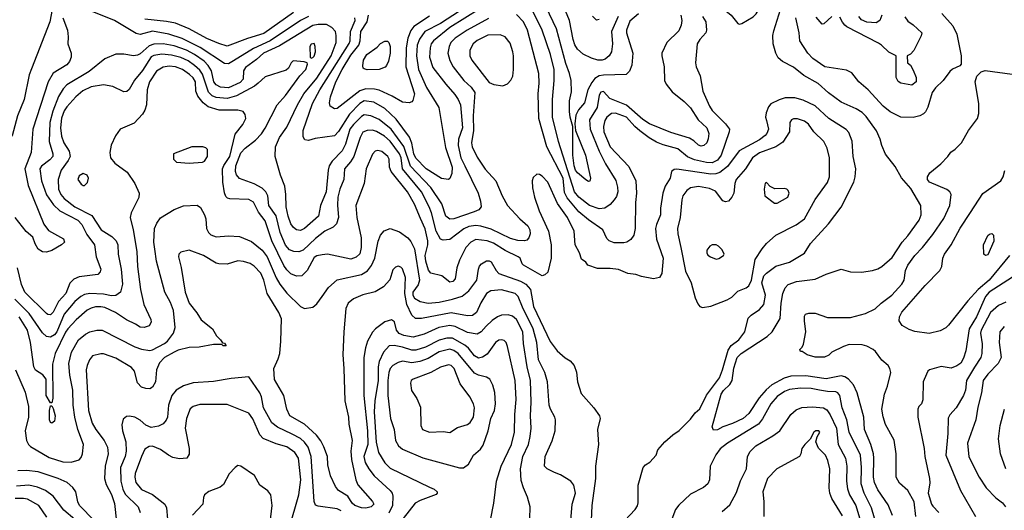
# Model space of a CAD drawing. Extents: x 997026 to 1115308, y 536381 to 619039.
# Tile 262 of 484: x 1053228 to 1060476, y 558560 to 562172. Entities that reach past the tile are written whole.
import ezdxf

# ---------------------------------------------------------------- set-up
doc = ezdxf.new("R2010")
doc.units = 0

msp = doc.modelspace()

# ---------------------------------------------------------------- linework, layer by layer
at = {"layer": '0CON20XD'}
for points in [[(1058525, 562139.5), (1058545, 562142.5), (1058628, 562192), (1058649.5, 562215), (1058678.2, 562265), (1058690.4, 562295), (1058701.2, 562355), (1058689.1, 562415), (1058664.5, 562455), (1058595, 562519.2), (1058546.8, 562586.8), (1058525, 562606.8), (1058475, 562624.6), (1058405, 562637.1), (1058337.2, 562632.8), (1058301.4, 562608.6), (1058282.1, 562565), (1058290.7, 562455), (1058315.4, 562375), (1058335, 562333.3), (1058387.9, 562267.9), (1058465.6, 562205.6), (1058515, 562144.5), (1058525, 562139.5)], [(1053481.6, 562328.4), (1053449.1, 562155), (1053315, 561809.2), (1053298.5, 561765), (1053261.9, 561585), (1053211.1, 561465), (1053173.3, 561316.7), (1053151.7, 561298.3), (1053104.2, 561295.8), (1052862.1, 561372.1), (1052721.4, 561425), (1052683.3, 561445), (1052667.5, 561465), (1052656.1, 561496.1), (1052642.3, 561645), (1052619.1, 561719.1), (1052591.7, 561771.7), (1052473.5, 561863.5), (1052361.9, 561911.9), (1052344.7, 561924.7), (1052327.3, 561957.3), (1052305, 562036.2), (1052289.3, 562069.3), (1052203.7, 562203.7)], [(1056615, 562252.3), (1056395.3, 562115), (1056273.5, 562016.5), (1056258.2, 561995), (1056249.1, 561965), (1056245.3, 561895.3), (1056270.3, 561820.3), (1056365.9, 561695.9), (1056431.5, 561621.5), (1056455.9, 561585), (1056472.5, 561545), (1056488.8, 561375), (1056458.7, 561291.3), (1056455.2, 561245), (1056475.8, 561155.8), (1056504.8, 561094.8), (1056603.6, 560895), (1056621.5, 560835), (1056625.6, 560795), (1056607.5, 560772.5), (1056573.4, 560756.6), (1056425, 560704.7), (1056393.6, 560703.6), (1056366.3, 560726.3), (1056336.7, 560815), (1056255.7, 560935.7), (1056105, 561093.6), (1056057.1, 561237.1), (1055962.9, 561365), (1055875, 561436.7), (1055812, 561465), (1055765, 561470.5), (1055745, 561460), (1055717.6, 561432.4), (1055685, 561401.4), (1055659.3, 561365), (1055625.7, 561254.3), (1055603.1, 561206.9), (1055529.3, 561130.7), (1055506.9, 561095), (1055499.2, 561065), (1055484.1, 560905), (1055443.1, 560805), (1055427.3, 560725), (1055325, 560635.6), (1055295, 560619.4), (1055265, 560624.4), (1055242.6, 560642.6), (1055225, 560670), (1055204.1, 560725), (1055190.9, 560795), (1055187.8, 560885), (1055178.9, 560945), (1055148.1, 561028.1), (1055110, 561165), (1055112.3, 561235), (1055141.1, 561305), (1055195, 561380.6), (1055272.3, 561545), (1055320, 561625), (1055415, 561741.8), (1055522, 561905), (1055557.1, 562005), (1055558.4, 562055), (1055552.3, 562085), (1055525.5, 562115), (1055486, 562136), (1055425, 562136.9), (1055385, 562129.4), (1055141.7, 561978.3), (1055024.1, 561925), (1054972.3, 561877.7), (1054891, 561819), (1054875.9, 561794.1), (1054872, 561735), (1054851.5, 561708.5), (1054765, 561668.9), (1054705.8, 561675.8), (1054675, 561692.1), (1054657.4, 561715), (1054640, 561795), (1054616.1, 561835), (1054585.4, 561865.4), (1054515, 561915.2), (1054455, 561947.2), (1054365, 561978.3), (1054285, 561994), (1054215, 561991.9), (1054181.5, 561978.5), (1054115, 561920.3), (1054095, 561910.4), (1054065, 561905.4), (1053995, 561917.8), (1053935, 561918.9), (1053855, 561884.3), (1053738.6, 561791.4), (1053575, 561691.3), (1053547.1, 561662.9), (1053514.2, 561605.8), (1053472.3, 561497.7), (1053450.5, 561415), (1053445.8, 561275), (1053471.8, 561185), (1053471.5, 561165), (1053450.7, 561139.3), (1053387.7, 561092.3), (1053376.4, 561075), (1053387.6, 560985), (1053425, 560882.5), (1053477.7, 560807.7), (1053524.5, 560764.5), (1053655, 560695.3), (1053684.5, 560664.5), (1053721.6, 560591.6), (1053778.2, 560515), (1053790.8, 560425), (1053824.4, 560335), (1053820.8, 560315), (1053803.2, 560296.8), (1053665, 560277.7), (1053627.7, 560262.3), (1053598.3, 560231.7), (1053567.6, 560155), (1053515, 560096.2), (1053475, 560019.4), (1053455, 559998.6), (1053435, 560001.9), (1053425, 560010), (1053266.1, 560165), (1053241.7, 560221.7), (1053211.6, 560345)], [(1058094.6, 562205), (1058103.1, 562165), (1058098.3, 562131.7), (1058081.1, 562088.9), (1057993.1, 562005), (1057955.6, 561925), (1057954.5, 561905), (1057972.2, 561825), (1057975.6, 561725), (1057988, 561698), (1058030.2, 561640.2), (1058119, 561569), (1058165, 561523.6), (1058223.4, 561433.4), (1058286.9, 561375), (1058301.9, 561335), (1058297.2, 561295), (1058285.3, 561264.7), (1058265.3, 561244.7), (1058245, 561239.6), (1058225, 561247.9), (1058190.1, 561280.1), (1058159, 561299), (1058021, 561341), (1057864.9, 561404.9), (1057815, 561435.8), (1057695, 561543), (1057572, 561592), (1057525, 561642.9), (1057505, 561638.2), (1057494.4, 561615.6), (1057478, 561525), (1057423.8, 561435), (1057428.1, 561365), (1057493.3, 561203.3), (1057541.4, 561111.4), (1057617.4, 560987.4), (1057629.6, 560939.6), (1057630.7, 560905), (1057620.9, 560869.1), (1057605, 560844.4), (1057575, 560811.1), (1057535, 560783.6), (1057495, 560778.7), (1057421.5, 560805), (1057344.7, 560865), (1057312.7, 560905), (1057194.5, 561274.5), (1057150.7, 561455), (1057149.8, 561585), (1057163.8, 561725), (1057161.6, 561805), (1057135.8, 561915), (1057073.1, 562095), (1057000.8, 562245)], [(1057783.8, 562215), (1057718.6, 562161.4), (1057695.5, 562095), (1057695.5, 562075), (1057741.8, 561925), (1057733.2, 561836.8), (1057717, 561793), (1057692.5, 561767.5), (1057525, 561764.2), (1057492.7, 561757.3), (1057462.3, 561737.7), (1057439.9, 561710.1), (1057410, 561655), (1057385, 561560), (1057342.3, 561507.7), (1057321.1, 561468.9), (1057315.8, 561405), (1057320, 561355), (1057392.9, 561175), (1057431.2, 561005), (1057425, 560982.5), (1057415, 560981.2), (1057395, 560992), (1057335, 561044.5), (1057320.7, 561065), (1057310.9, 561095), (1057300.4, 561175), (1057301.2, 561385), (1057280, 561455), (1057276.7, 561495), (1057276.2, 561575), (1057290.3, 561639.7), (1057287.5, 561725), (1057276.5, 561775), (1057249.1, 561849.1), (1057179.7, 562105), (1057103.5, 562265)], [(1057634.8, 562195), (1057583.8, 562085), (1057592.4, 561995), (1057584.7, 561935), (1057568.5, 561905), (1057539.1, 561880.9), (1057515, 561872.6), (1057485, 561874.2), (1057437.3, 561887.3), (1057375, 561918.8), (1057335, 561955.5), (1057315.7, 561985.7), (1057302.6, 562025), (1057276.3, 562165), (1057221.3, 562295)], [(1059652.1, 558522.1), (1059621.3, 558601.3), (1059545, 558711.1), (1059520, 558765), (1059513.3, 558805), (1059516.8, 558945), (1059512.3, 558975), (1059492.6, 559045), (1059448.2, 559155), (1059442.8, 559245), (1059394.1, 559424.1), (1059365, 559482.9), (1059330, 559525), (1059303.2, 559543.2), (1059275, 559549.6), (1059165, 559528.1), (1059015, 559549.8), (1058905, 559547.5), (1058855, 559532.6), (1058765, 559482.7), (1058722.5, 559447.5), (1058671.6, 559388.4), (1058596.3, 559273.7), (1058553, 559237), (1058475, 559198.9), (1058405.3, 559174.7), (1058365, 559151.5), (1058335, 559150.6), (1058325.6, 559175), (1058393, 559415), (1058408.5, 559441.5), (1058455, 559487.1), (1058473.4, 559516.6), (1058485, 559605.7), (1058510, 559685), (1058538.5, 559715), (1058730.1, 559839.9), (1058767.5, 559875), (1058826.9, 559973.1), (1058834.7, 560085), (1058846.7, 560155), (1058863.1, 560196.9), (1058885, 560222.5), (1058946.7, 560245), (1059085, 560260.4), (1059165, 560297.9), (1059275, 560334), (1059345, 560314.4), (1059425, 560312.9), (1059505, 560324.6), (1059545, 560337.9), (1059575, 560355.4), (1059649.9, 560420.1), (1059725, 560534.4), (1059765, 560579.4), (1059849.5, 560695), (1059863.6, 560735), (1059861.4, 560805), (1059788, 560928), (1059718.3, 561008.3), (1059671.7, 561091.7), (1059600.6, 561180.6), (1059574.7, 561244.7), (1059562, 561292), (1059534.6, 561354.6), (1059458.3, 561458.3), (1059428.9, 561488.9), (1059385, 561516.5), (1059275.8, 561565), (1059183, 561633), (1059105, 561701.5), (1059000.5, 561760.5), (1058925, 561821.9), (1058843, 561863), (1058810.9, 561890.9), (1058794.3, 561925), (1058775.6, 561995), (1058773.1, 562055), (1058779.3, 562090.7), (1058840, 562285)], [(1053546.8, 562185), (1053579.6, 562095), (1053583.8, 562045), (1053583, 561993), (1053607.1, 561925), (1053607.5, 561895), (1053595.8, 561865), (1053575, 561839.2), (1053475, 561778.1), (1053438.5, 561715), (1053323.9, 561365), (1053312.9, 561195), (1053266.6, 561075), (1053291.7, 560951.7), (1053405.5, 560665.5), (1053440.9, 560620.9), (1053549.5, 560559.5), (1053557.5, 560535), (1053536.7, 560515), (1053465, 560472), (1053425, 560460), (1053395, 560464), (1053365, 560482), (1053341.4, 560521.4), (1053325, 560571.2), (1053275, 560612.5), (1053195, 560716.5)], [(1055355, 562194.1), (1055294.9, 562165.1), (1055071.3, 562015), (1054950.2, 561959.8), (1054800.9, 561869.1), (1054765, 561845.9), (1054735, 561849.7), (1054556.4, 561966.4), (1054423.7, 562033.7), (1054326.1, 562066.1), (1054205, 562087.7), (1054115, 562063.6), (1054085, 562070), (1053925, 562166.6), (1053762.3, 562232.3)], [(1055244.5, 562225.5), (1055025, 562071.1), (1054905, 562034.2), (1054755, 561977.3), (1054695, 561995.3), (1054605, 562033.3), (1054475, 562104.7), (1054376, 562145), (1054309, 562159), (1054150, 562175)], [(1056466.9, 562235), (1056325.6, 562144.4), (1056210.9, 562085), (1056171.5, 562028.5), (1056155.2, 561985), (1056148.7, 561905), (1056164.8, 561805), (1056222.1, 561672.1), (1056314.4, 561525), (1056361.9, 561231.9), (1056411.2, 561085), (1056409.5, 561040.5), (1056395, 561003.3), (1056383.9, 560996.1), (1056332.5, 561002.5), (1056220, 561075), (1056145, 561153.1), (1056130.4, 561185), (1056113.9, 561263.9), (1056096.8, 561306.8), (1056000.3, 561440.3), (1055915, 561517.6), (1055835, 561563.8), (1055765, 561573.3), (1055731.9, 561555), (1055655, 561476.5), (1055575, 561347.5), (1055545, 561317.5), (1055402.3, 561297.7), (1055355, 561283.3), (1055326.4, 561286.4), (1055315, 561310), (1055315.7, 561355), (1055383.6, 561553.6), (1055437, 561655), (1055654.5, 561995.5), (1055661.3, 562015), (1055664.4, 562085.6), (1055696.5, 562166.5), (1055696, 562186)], [(1056245, 562196.9), (1056128.7, 562121.3), (1056108.4, 562091.6), (1056084.8, 562035), (1056073.7, 561965), (1056070.4, 561825), (1056133.3, 561625), (1056122.8, 561577.2), (1056115, 561567.5), (1056095, 561560.6), (1056045, 561563.6), (1055969.2, 561609.2), (1055875, 561652.6), (1055841, 561661), (1055775, 561663.6), (1055731.3, 561648.7), (1055565, 561518.5), (1055545, 561515.6), (1055514.5, 561534.5), (1055508.6, 561558.6), (1055516.1, 561605), (1055556.2, 561715), (1055601.2, 561805), (1055665, 561909.4), (1055724.9, 561985.1), (1055734.1, 562015), (1055738.8, 562085), (1055786.7, 562155), (1055796.2, 562205)], [(1056679.3, 562180.7), (1056522.5, 562095), (1056435, 562035.3), (1056402.5, 562005), (1056388.5, 561975), (1056379.2, 561925), (1056395, 561872), (1056419.6, 561825), (1056498.2, 561725), (1056552.7, 561675), (1056577.9, 561635), (1056565.7, 561465), (1056569.1, 561355), (1056554, 561265), (1056559.2, 561235), (1056595, 561160), (1056655, 561072.2), (1056732.5, 560985), (1056779.1, 560875), (1056819.5, 560805), (1056910, 560705), (1056968.9, 560655), (1056984.7, 560625), (1056986.6, 560595), (1056976.9, 560565), (1056961.9, 560548.1), (1056945, 560542.9), (1056895, 560545.4), (1056840.9, 560560.9), (1056698.7, 560628.7), (1056622.3, 560652.3), (1056585, 560656.3), (1056535, 560648.1), (1056497.5, 560632.5), (1056395, 560554.6), (1056345, 560549.5), (1056325, 560556.5), (1056295, 560614.4), (1056260.2, 560750.2), (1056243.4, 560793.4), (1056184.8, 560905), (1056047, 561075), (1056035.4, 561155), (1056024, 561185), (1055955, 561277.1), (1055913.1, 561313.1), (1055855, 561349.4)], [(1058255.3, 562195.3), (1058278.6, 562155), (1058284, 562095), (1058278.8, 562075), (1058235, 562026), (1058215.7, 561995), (1058202.5, 561855), (1058208, 561825), (1058237.9, 561757.9), (1058256.9, 561645), (1058306.4, 561535), (1058325, 561504.4), (1058424.3, 561405), (1058452.5, 561365), (1058451.4, 561345), (1058392.1, 561175), (1058365, 561138.4), (1058325, 561118.3), (1058285, 561120), (1058195, 561139.8), (1058145, 561162.4), (1058072.1, 561222.1), (1057965, 561249.7), (1057915, 561269.3), (1057861.7, 561301.7), (1057794.4, 561354.4), (1057756.6, 561386.6), (1057695, 561454.7), (1057615, 561484.2), (1057585, 561480.3), (1057550.9, 561455), (1057535, 561430), (1057525.3, 561384.7), (1057528.8, 561345), (1057574.2, 561235), (1057711.1, 561091.1), (1057762.7, 560985), (1057768.5, 560895), (1057760.4, 560825), (1057758.9, 560635), (1057749.6, 560585), (1057727.4, 560552.6), (1057696.7, 560533.3), (1057675, 560528.8), (1057605, 560529.6), (1057567.1, 560545), (1057551.5, 560561.5), (1057521.8, 560625), (1057415, 560697.6), (1057345, 560758.1), (1057259.3, 560859.3), (1057239.8, 560899.8), (1057227.9, 561005), (1057108.7, 561235), (1057050.3, 561445), (1057044.7, 561625), (1057052, 561705), (1057050.4, 561775), (1056965.3, 562095), (1056936.9, 562155), (1056885, 562209.2)], [(1057495, 562172.5), (1057475, 562167.5), (1057445, 562197.5)], [(1060016.2, 562216.2), (1060097.7, 562127.7), (1060125.8, 562065), (1060159.2, 561905), (1060157.5, 561845), (1060148.3, 561831.7), (1060095, 561807.5), (1060075, 561791.1), (1060025.4, 561725), (1059969.3, 561670.7), (1059946.2, 561635), (1059913.4, 561526.6), (1059896.3, 561493.7), (1059881.3, 561478.7), (1059855.5, 561464.5), (1059805, 561451.1), (1059715, 561453.5), (1059635, 561494.5), (1059585, 561534.5), (1059475, 561654.5), (1059405.4, 561715.4), (1059355, 561780), (1059315, 561799.2), (1059155, 561824.6), (1059067.3, 561885), (1059029.6, 561925), (1058971.9, 562015), (1058966.4, 562075), (1058941.1, 562185)], [(1059206.2, 562195), (1059148.3, 562141.7), (1059135, 562140), (1059091.3, 562191.3)], [(1059743.2, 562193.2), (1059765, 562161.2), (1059804.3, 562134.3), (1059868.8, 562075), (1059865, 562052.5), (1059811.2, 561945), (1059785, 561917.5), (1059760, 561905), (1059762.5, 561855), (1059786.4, 561836.4), (1059805, 561800), (1059826.2, 561745), (1059826.2, 561715), (1059795, 561690), (1059715, 561704), (1059696.1, 561716.1), (1059680, 561745), (1059680, 561905), (1059625, 561933.3), (1059573.3, 561985), (1059549.4, 561999.4), (1059318.2, 562118.2), (1059301.1, 562131.1), (1059285.9, 562154.1), (1059265, 562190.8)], [(1059575.8, 562204.2), (1059560, 562165), (1059531.9, 562148.1), (1059465, 562153.2), (1059425, 562169.6), (1059406.4, 562196.4)], [(1056785, 561684), (1056819.5, 561700.5), (1056844.1, 561725.9), (1056858, 561755), (1056864.4, 561805), (1056863.8, 561905), (1056857.7, 561935), (1056838.1, 561998.1), (1056802.9, 562045), (1056765, 562060.8), (1056675, 562057.6), (1056595, 562018.4), (1056567.3, 561995), (1056542.3, 561947.7), (1056542.3, 561905), (1056557.1, 561875), (1056685, 561710.6), (1056717.5, 561695), (1056785, 561684)], [(1055375, 561887.5), (1055385, 561892.5), (1055395, 561902.5), (1055405.7, 561935), (1055404, 561975), (1055395, 561995.8), (1055375, 561991.2), (1055363.8, 561975), (1055367.5, 561895), (1055375, 561887.5)], [(1055785, 561802.5), (1055765, 561808.8), (1055756, 561816), (1055752.9, 561832.9), (1055758.1, 561875), (1055782.5, 561915), (1055859.5, 561970.5), (1055885, 561996), (1055915, 562014), (1055935, 562013.8), (1055946.2, 562005), (1055954.2, 561974.2), (1055954.3, 561925), (1055942.4, 561867.6), (1055929.2, 561835), (1055917.6, 561822.4), (1055875, 561804.3), (1055785, 561802.5)], [(1055855, 561349.4), (1055825, 561357.6), (1055785, 561356.8), (1055755, 561343.1), (1055735.4, 561305), (1055689.1, 561165), (1055664, 561125), (1055620, 561075), (1055613.8, 560995), (1055585.2, 560924.8), (1055570.8, 560865), (1055567.3, 560807.3), (1055575.3, 560715), (1055560.5, 560669.5), (1055535, 560645.5), (1055475, 560613.9), (1055405, 560560.7), (1055315, 560474.7), (1055283.1, 560463.1), (1055245, 560464.1), (1055215, 560477.3), (1055185, 560511.8), (1055146.8, 560605), (1055115, 560727.8), (1055062.7, 560805), (1055054.6, 560875), (1055040, 560905), (1055011.9, 560931.9), (1054955, 560963.8), (1054845, 561002.9), (1054825, 561030.8), (1054816.7, 561055), (1054819.5, 561095), (1054855, 561190.6), (1054886.9, 561225), (1054965, 561285.5), (1055007.7, 561332.3), (1055035, 561374.2), (1055123.3, 561545), (1055185, 561612.9), (1055290.4, 561759.6), (1055335.6, 561805), (1055347.5, 561845), (1055343.3, 561853.3), (1055321.2, 561861.2), (1055242.3, 561867.7), (1055226.7, 561855), (1055206.2, 561815), (1055189.5, 561800.5), (1055035, 561750), (1054983.2, 561705), (1054956.6, 561683.4), (1054825, 561610.2), (1054755, 561592.5), (1054675, 561598.8), (1054645, 561612), (1054617.7, 561637.7), (1054575, 561770.4), (1054555, 561800.8), (1054515.8, 561835), (1054468.8, 561868.8), (1054413.2, 561893.2), (1054345, 561911.3), (1054275, 561917.2), (1054215, 561909.2), (1054195, 561897.5), (1054133.1, 561796.9), (1054072.8, 561727.2), (1054035, 561657.5), (1054017.4, 561642.6), (1053995, 561640.9), (1053915, 561679.1), (1053845, 561693.1), (1053755, 561677.3), (1053692.7, 561647.3), (1053640.5, 561605), (1053575, 561530.9), (1053555, 561501.5), (1053535, 561447.5), (1053529.4, 561375), (1053535.2, 561315), (1053553.5, 561265), (1053591.6, 561205), (1053600.2, 561165), (1053586.2, 561135), (1053533.5, 561065), (1053510.6, 560995), (1053514.7, 560925), (1053531.2, 560885), (1053556.7, 560855), (1053634.9, 560794.9), (1053760.4, 560730.4), (1053829.1, 560625), (1053906.2, 560576.2), (1053937.1, 560545), (1053950, 560515), (1053952.5, 560445), (1053975.2, 560335.2), (1053985.3, 560225.3), (1053969.5, 560165), (1053935, 560141.2), (1053905, 560138.3), (1053845, 560150), (1053744.7, 560155.3), (1053705, 560148.4), (1053677, 560133), (1053635, 560096.2), (1053556.1, 560003.9), (1053500.8, 559875), (1053485, 559851), (1053455, 559835.2), (1053425, 559840), (1053395, 559865.4), (1053298.1, 560008.1), (1053191.7, 560115)], [(1057683.3, 558485), (1057758.8, 558565), (1057775, 558592.5), (1057780, 558615), (1057780, 558745), (1057818.8, 558875), (1057834.3, 558895.7), (1057866.7, 558915), (1057913.3, 558965), (1057926.7, 559005), (1057976.2, 559065), (1058035, 559116), (1058083.3, 559146.7), (1058165, 559230), (1058201.7, 559278.3), (1058235, 559307.5), (1058285, 559408), (1058378.9, 559535), (1058402.7, 559595), (1058442.3, 559737.7), (1058466.2, 559773.8), (1058522.2, 559815), (1058565.5, 559875), (1058591.1, 559975), (1058613.1, 559996.9), (1058675, 560037.3), (1058705.8, 560074.2), (1058718.7, 560145), (1058692.2, 560235), (1058706.5, 560285), (1058725, 560306.9), (1058795, 560356.4), (1058895, 560386.7), (1059005, 560454), (1059049.4, 560525), (1059181.5, 560668.5), (1059275, 560792), (1059367.5, 560975), (1059379.5, 561015), (1059382.7, 561075), (1059363.6, 561165), (1059356.3, 561276.3), (1059330.6, 561340.6), (1059312.6, 561362.6), (1059185, 561443.8), (1059085, 561536.9), (1058995, 561580), (1058935, 561596.5), (1058863.8, 561596.2), (1058818, 561582), (1058757.6, 561552.4), (1058739.7, 561530.3), (1058722.9, 561485), (1058719.4, 561455), (1058725, 561430), (1058740, 561365), (1058728.7, 561335), (1058715, 561318.2), (1058675, 561286.8), (1058525, 561207.3), (1058438.6, 561091.4), (1058382.2, 561047.8), (1058353.5, 561036.5), (1058315, 561034.1), (1058065, 561072.5), (1058045, 561068.8), (1058026.7, 561055), (1058016, 561005), (1057979.4, 560945), (1057962.2, 560895), (1057945.6, 560785), (1057945.4, 560734.6), (1057915.4, 560665), (1057909.4, 560635), (1057915.3, 560555.3), (1057964.4, 560415), (1057955.8, 560304.2), (1057937, 560273), (1057895, 560263.8), (1057805, 560281.2), (1057765, 560296), (1057705, 560303.8), (1057635, 560332.5), (1057575, 560340), (1057480.5, 560340.5), (1057410, 560365), (1057396.4, 560386.4), (1057365, 560410), (1057348.8, 560455), (1057316.2, 560515), (1057310.8, 560615), (1057259.6, 560715), (1057187.4, 560817.4), (1057115, 560976), (1057075, 561020), (1057055, 561032), (1057035, 561033.8), (1057008.8, 561011.2), (1057000, 560985), (1057002.5, 560935), (1057018.6, 560865), (1057053.3, 560765), (1057120.9, 560615), (1057140.8, 560515), (1057140.8, 560415), (1057116.1, 560313.9), (1057095, 560292.5), (1057075, 560286.7), (1056936.7, 560365), (1056926.7, 560375), (1056911.2, 560415), (1056898.8, 560425), (1056802.6, 560472.6), (1056715, 560526.3), (1056668.8, 560545), (1056585, 560553.1), (1056550, 560535), (1056512.7, 560495), (1056465, 560401.2), (1056446.7, 560345), (1056432.9, 560265), (1056416, 560245), (1056395, 560240.6), (1056336.9, 560286.9), (1056255.4, 560305.4), (1056237.1, 560327.1), (1056216.7, 560395), (1056212, 560435), (1056231.4, 560515), (1056231.4, 560545), (1056212.1, 560632.1), (1056178.7, 560708.7), (1056135, 560814.4), (1056082.9, 560905), (1055962, 561055), (1055950, 561085), (1055946.9, 561145), (1055939.1, 561165), (1055895, 561200.9), (1055865, 561208.5), (1055845, 561204.4), (1055825, 561181.4), (1055777.8, 561075), (1055762.9, 560965), (1055703.6, 560805), (1055708.9, 560715), (1055742.3, 560565), (1055742.1, 560495), (1055732.2, 560447.8), (1055705, 560422.9), (1055665, 560408.8), (1055495, 560445.5), (1055455, 560441.5), (1055415, 560434.5), (1055395, 560422.2), (1055343.6, 560325), (1055305, 560286.9), (1055265, 560283.5), (1055225, 560301.5), (1055195, 560330), (1055173.2, 560363.2), (1055084.8, 560544.8), (1055035, 560691.9), (1054985.9, 560755.9), (1054948.1, 560828.1), (1054915, 560848.8), (1054775, 560851.8), (1054757.4, 560857.4), (1054745, 560870), (1054735, 560896.2), (1054723.3, 560975), (1054722.1, 561075), (1054731.3, 561098.7), (1054775.2, 561165), (1054815, 561328.6), (1054870.7, 561400.7), (1054892.7, 561445), (1054888.9, 561475), (1054874, 561495), (1054835, 561506.9), (1054695.7, 561505.7), (1054615, 561530.3), (1054579, 561559), (1054538.3, 561608.3), (1054525.2, 561645), (1054521.4, 561715), (1054505, 561742.8), (1054479, 561769), (1054425.5, 561805), (1054375, 561824.3), (1054329.1, 561829.1), (1054285, 561822.5), (1054235, 561791.8), (1054182.9, 561715), (1054167.4, 561655), (1054160.8, 561545), (1054149.1, 561505), (1054133.3, 561476.7), (1054070.9, 561409.1), (1053967.5, 561365), (1053932.5, 561317.5), (1053901.9, 561248.1), (1053890.5, 561195), (1053895.6, 561155), (1053929.2, 561115), (1054019.4, 561049.4), (1054075, 560966), (1054106.5, 560895), (1054105, 560863.3), (1054049.8, 560750.2), (1054042.2, 560715), (1054064, 560624), (1054089.3, 560465), (1054094.7, 560355), (1054116.9, 560185), (1054142.5, 560075), (1054193.3, 559965), (1054196.1, 559943.9), (1054181.7, 559918.3), (1054143.6, 559906.4), (1054115, 559908.8), (1054081.3, 559931.3), (1054015, 559962.2), (1053934.3, 560015), (1053855, 560051.8), (1053825, 560059.1), (1053785, 560057.2), (1053755, 560049.3), (1053725, 560032.3), (1053645, 559963.2), (1053583.6, 559896.4), (1053565, 559870.9), (1053489.3, 559715), (1053468.8, 559635), (1053471.2, 559385), (1053465, 559350), (1053455, 559350), (1053422, 559405), (1053422.5, 559525), (1053398.5, 559558.5), (1053345, 559592.9), (1053333.1, 559615), (1053308.4, 559795), (1053284.8, 559885), (1053223.3, 559983.3)], [(1059825.7, 558514.3), (1059812.3, 558622.3), (1059765, 558706.7), (1059705, 558758.8), (1059680, 558805), (1059680.6, 558975), (1059665.5, 559075.5), (1059602.4, 559192.4), (1059585, 559247.5), (1059575.6, 559305), (1059594.4, 559415), (1059616, 559475), (1059640, 559575), (1059634, 559605), (1059621.2, 559625), (1059574, 559665), (1059528.7, 559728.7), (1059510, 559745), (1059465, 559768), (1059428.8, 559778.8), (1059335, 559780), (1059293.1, 559766.9), (1059205.9, 559724.1), (1059185, 559703.3), (1059153.6, 559686.4), (1059085, 559686.2), (1059025, 559703.8), (1058988.3, 559728.3), (1058975, 559730), (1058970, 559745), (1058988.3, 559761.7), (1058997, 559783), (1059015.9, 559874.1), (1059004.2, 559955), (1059005, 559990), (1059013.3, 560005), (1059037.7, 560012.3), (1059085, 560010.6), (1059175, 559980), (1059345, 559980), (1059455, 560008), (1059525, 560044.2), (1059568.6, 560085), (1059648.5, 560145), (1059722.7, 560225), (1059737.9, 560255), (1059747.7, 560325), (1059765.4, 560365), (1059817.5, 560435), (1059875.2, 560494.8), (1059950.1, 560589.9), (1060030.8, 560709.2), (1060076.4, 560805), (1060085.5, 560885.5), (1060074.6, 560904.6), (1060052.2, 560922.2), (1059925, 560974.5), (1059911.5, 560995), (1059911.5, 561015), (1059927.5, 561045), (1060008.7, 561111.3), (1060061.2, 561165), (1060083, 561197), (1060115, 561218.8), (1060160, 561265), (1060211.9, 561355), (1060280, 561445), (1060288.3, 561481.7), (1060288.5, 561555), (1060262, 561715), (1060273.9, 561756.1), (1060305, 561786.7), (1060335, 561798), (1060535, 561770.8)], [(1058255, 560053.8), (1058315, 560062), (1058435, 560108.5), (1058471.2, 560128.8), (1058515, 560173.3), (1058575, 560197.8), (1058595, 560213.1), (1058614.7, 560255), (1058643, 560407), (1058693.5, 560485), (1058726.5, 560523.5), (1058795, 560585.5), (1058945, 560662.5), (1059004.4, 560705), (1059085, 560848), (1059175, 560972), (1059189.1, 561015), (1059189.5, 561155), (1059173.3, 561225), (1059146.9, 561275), (1059075.3, 561345.3), (1059035, 561403.1), (1059005, 561425.5), (1058955, 561442.7), (1058925, 561442.2), (1058908.8, 561435), (1058897.1, 561415), (1058894.4, 561345), (1058845, 561270), (1058793.7, 561236.3), (1058675, 561190.5), (1058623.1, 561155), (1058572.1, 561075), (1058501.8, 560995), (1058491.5, 560965), (1058484.4, 560895), (1058470, 560865), (1058445, 560835.8), (1058425, 560830.8), (1058405, 560838), (1058349.4, 560909.4), (1058305, 560930), (1058225, 560943.9), (1058165, 560932.9), (1058138.5, 560915), (1058110.5, 560875), (1058101.5, 560845), (1058089.1, 560715), (1058070.9, 560635), (1058071.8, 560595), (1058095.5, 560494.5), (1058129.5, 560319.5), (1058170.5, 560235), (1058200.6, 560125), (1058219.7, 560079.7), (1058235, 560060), (1058255, 560053.8)], [(1054475, 561116.7), (1054575, 561122.5), (1054589.3, 561130.7), (1054610, 561165), (1054610, 561215), (1054598.3, 561228.3), (1054577, 561237), (1054495, 561236.7), (1054360, 561185), (1054360, 561145), (1054383, 561123), (1054475, 561116.7)], [(1053705, 560950), (1053726.1, 560973.9), (1053733.8, 561005), (1053725, 561027.5), (1053695, 561040), (1053665, 561022.5), (1053656.7, 560995), (1053680.7, 560960.7), (1053695, 560950), (1053705, 560950)], [(1060515.2, 560434.8), (1060365, 560255.3), (1060285, 560186.1), (1060208.3, 560101.7), (1060065, 559924), (1060045, 559904.2), (1060005, 559881.4), (1059922.4, 559862.4), (1059816.4, 559876.4), (1059775, 559891.4), (1059725, 559920), (1059701.2, 559955), (1059703.8, 559985), (1059721.7, 560018.3), (1059894.8, 560215.2), (1060000.5, 560325), (1060015.5, 560355), (1060023.5, 560415), (1060035.5, 560445), (1060085.5, 560515), (1060152, 560638), (1060226.5, 560753.5), (1060318.8, 560891.2), (1060450, 560985), (1060467.5, 561015), (1060479.3, 561060.7)], [(1058805, 560820), (1058882.5, 560865), (1058891.9, 560895), (1058885, 560913.8), (1058875, 560924.2), (1058855, 560930), (1058785.9, 560925.9), (1058752.7, 560942.7), (1058725, 560972.5), (1058715, 560967.5), (1058708, 560925), (1058714.3, 560874.3), (1058785, 560820), (1058805, 560820)], [(1054223.3, 560483.3), (1054216.2, 560535), (1054220.5, 560635), (1054236.9, 560675), (1054265, 560714.2), (1054365, 560774.3), (1054435, 560802), (1054535, 560806.2), (1054558.9, 560788.9), (1054588.2, 560735), (1054598.2, 560705), (1054603.5, 560635), (1054617.8, 560605), (1054635, 560586.9), (1054675, 560572.7), (1054765, 560579.5), (1054846.2, 560576.2), (1054935, 560538.5), (1055012.9, 560475), (1055050.2, 560425), (1055115, 560272.5), (1055143.7, 560223.7), (1055195, 560158.8), (1055295, 560060.5), (1055325, 560045.6), (1055385, 560055.8), (1055415, 560080.8), (1055454.4, 560135), (1055500.4, 560199.6), (1055564.2, 560255.8), (1055745, 560296.6), (1055787.5, 560322.5), (1055818.2, 560361.8), (1055841.9, 560415), (1055867.6, 560542.4), (1055885, 560586), (1055911.7, 560618.3), (1055955, 560634.4), (1056025, 560608.9), (1056085, 560565.6), (1056108.1, 560538.1), (1056135.2, 560485.2), (1056171.1, 560255), (1056160.6, 560219.4), (1056121.1, 560165), (1056121.5, 560145), (1056135, 560122), (1056175, 560097.5), (1056235, 560085.2), (1056315, 560093), (1056413.6, 560113.6), (1056485, 560137.5), (1056533.7, 560176.3), (1056592.5, 560255), (1056604.6, 560335), (1056613.2, 560356.8), (1056628.9, 560375), (1056665, 560397.3), (1056685, 560396.8), (1056698.4, 560388.4), (1056735.3, 560325), (1056755, 560304.2), (1056915, 560246.2), (1056955, 560225.8), (1056987.6, 560185), (1057011.5, 560061.5), (1057132.2, 559802.2), (1057185, 559734.5), (1057242.7, 559682.7), (1057279.6, 559659.6), (1057310, 559625), (1057326.3, 559576.3), (1057333.5, 559505), (1057360.4, 559420.4), (1057455.7, 559315), (1057496.4, 559256.4), (1057501.4, 559235), (1057482.2, 559155), (1057489.5, 559045), (1057466.9, 558885), (1057467.5, 558795), (1057440.4, 558595), (1057433.9, 558485)], [(1060336.7, 560436.7), (1060326.4, 560446.4), (1060323.8, 560515), (1060355, 560582.5), (1060366.7, 560593.3), (1060385, 560597.5), (1060397.5, 560585), (1060399.3, 560540.7), (1060355, 560440), (1060336.7, 560436.7)], [(1058355, 560410), (1058375, 560413.3), (1058410, 560435), (1058413.3, 560445), (1058398.3, 560478.3), (1058372.5, 560505), (1058355, 560513.3), (1058325, 560513.3), (1058307.5, 560505), (1058286.7, 560475), (1058286.2, 560455), (1058295, 560437.5), (1058312.5, 560425), (1058355, 560410)], [(1053197.2, 559595), (1053269.4, 559429.4), (1053293.6, 559325), (1053293.6, 559245), (1053269.1, 559145), (1053278.9, 559075), (1053292.5, 559045), (1053308.9, 559028.9), (1053445, 558947.8), (1053545, 558917.8), (1053605.9, 558914.1), (1053665, 558931.5), (1053681.1, 558948.9), (1053691.2, 558975), (1053696.8, 559045), (1053655.2, 559155.2), (1053634.8, 559244.8), (1053622.1, 559335), (1053618.3, 559445), (1053596.3, 559555), (1053589.6, 559640.4), (1053610, 559725), (1053662.1, 559815), (1053712.4, 559857.6), (1053745, 559873.8), (1053795, 559886.2), (1053835, 559886.2), (1054075, 559762.7), (1054125, 559746), (1054185, 559736.7), (1054205, 559740.3), (1054295, 559787.9), (1054315.3, 559805), (1054360.9, 559865), (1054373.4, 559905), (1054361.3, 560031.3), (1054339.3, 560089.3), (1054296.2, 560165), (1054235.3, 560395.3), (1054223.3, 560483.3)], [(1057286, 558485), (1057295.4, 558605), (1057320.4, 558685), (1057306.9, 558745), (1057285, 558774), (1057210.3, 558820.3), (1057165, 558838.6), (1057110, 558865), (1057091.2, 558885), (1057095.7, 558955), (1057147.8, 559072.2), (1057170, 559145), (1057172.9, 559225), (1057168.1, 559245), (1057134.6, 559304.6), (1057126.5, 559335), (1057114.5, 559505), (1057092.7, 559575), (1057047.3, 559667.3), (1057033.8, 559795), (1057008, 559895), (1056928.3, 560055), (1056897.3, 560135), (1056875, 560156.1), (1056775, 560183.4), (1056696.2, 560175), (1056663.8, 560155), (1056623.8, 560086.2), (1056590.6, 560015), (1056562.5, 559995), (1056525, 559992.7), (1056405, 560013.3), (1056185, 559971.1), (1056142.8, 559972.8), (1056115, 559996.5), (1056078.1, 560075), (1056063.3, 560156.7), (1056069.1, 560275), (1056045, 560338), (1056035, 560350), (1056015, 560356.2), (1055995, 560350), (1055975, 560330), (1055952.1, 560257.9), (1055906, 560205), (1055845, 560168.6), (1055755, 560145.5), (1055685, 560117.8), (1055647.1, 560085), (1055629.4, 560045), (1055613.2, 559873.2), (1055607.5, 559705), (1055615.4, 559605), (1055620.5, 559365), (1055648.2, 559245), (1055651.5, 559195), (1055675.6, 559075), (1055665.5, 558994.5), (1055670.4, 558935), (1055703.3, 558783.3), (1055717, 558747), (1055825.7, 558625), (1055835.6, 558605), (1055815, 558586.5), (1055775, 558576.2), (1055745, 558578.9), (1055695, 558594.6), (1055675, 558611.4), (1055643.1, 558663.1), (1055574, 558705), (1055552, 558735), (1055515.8, 558815), (1055497.1, 558895), (1055493.3, 558955), (1055467.7, 559027.7), (1055445, 559071.4), (1055412.6, 559112.6), (1055325.3, 559195.3), (1055215.8, 559255), (1055195.5, 559305.5), (1055171.4, 559405), (1055105, 559523.8), (1055099.6, 559605), (1055131.8, 559675), (1055142.1, 559715), (1055150.8, 559805), (1055155, 559970), (1055136.9, 560015), (1055049.6, 560155), (1055025.3, 560255), (1055003.6, 560305), (1054955, 560358.5), (1054924.2, 560375.8), (1054875, 560390.9), (1054834.6, 560395.4), (1054755, 560371.1), (1054694.4, 560374.4), (1054675, 560378.6), (1054580, 560435), (1054476.2, 560476.2), (1054415, 560460), (1054400, 560445), (1054396.9, 560425), (1054416.4, 560346.4), (1054446.7, 560165), (1054475.5, 560085), (1054533, 560013), (1054565, 559962), (1054646.7, 559896.7), (1054676.7, 559845), (1054707.5, 559815), (1054721.7, 559791.7), (1054735, 559790), (1054748.3, 559771.7), (1054725, 559770), (1054715, 559780), (1054655, 559780), (1054548.3, 559761.7), (1054475, 559758.9), (1054395, 559739.2), (1054365, 559724.6), (1054294.5, 559685), (1054257.5, 559645), (1054235.4, 559595), (1054227.5, 559505), (1054205, 559467.1), (1054185, 559454.2), (1054155.6, 559455.6), (1054125.5, 559465.5), (1054095, 559498.8), (1054073.1, 559585), (1054050.9, 559610.9), (1053935, 559679.5), (1053845, 559712.2), (1053825, 559713.1), (1053765, 559697.5), (1053741.7, 559668.3), (1053724.5, 559625), (1053718.2, 559595), (1053733.9, 559295), (1053762.2, 559202.2), (1053788.8, 559155), (1053850.8, 559075), (1053874.5, 559025), (1053879.5, 558975), (1053857.9, 558885), (1053852.5, 558795), (1053865, 558748.8), (1053905, 558676.2), (1053925, 558610), (1053940, 558475)], [(1060571.3, 560298.7), (1060365, 560167), (1060337.3, 560135), (1060270.5, 559985), (1060216.4, 559895), (1060193.1, 559735), (1060175, 559680), (1060155, 559644), (1060126.8, 559623.2), (1060085, 559607.5), (1060011.2, 559618.8), (1059926.1, 559593.9), (1059913.3, 559585), (1059902.5, 559562.5), (1059880, 559505), (1059876.1, 559373.9), (1059866.7, 559345), (1059847.5, 559325), (1059840, 559305), (1059840, 559245), (1059885.6, 559015), (1059891.1, 558955), (1059926.6, 558793.4), (1059927.6, 558762.4), (1059916, 558685), (1059940, 558605), (1059949.7, 558589.7), (1059994.4, 558544.4)], [(1060487.3, 560092.7), (1060433.2, 560066.8), (1060375, 560016.7), (1060304.7, 559885), (1060301.8, 559865), (1060314.1, 559785.9), (1060311.8, 559715), (1060302.9, 559685), (1060255.8, 559614.2), (1060196.9, 559515), (1060190, 559445), (1060175, 559405.7), (1060122.3, 559315), (1060075, 559262.5), (1060062.8, 559237.2), (1060060.8, 559125), (1060045.6, 558965), (1060154.6, 558705), (1060264.6, 558515)], [(1056983, 558497), (1056987.1, 558585), (1056967.4, 558657.4), (1056936, 558726), (1056919.7, 558779.7), (1056914.8, 558865), (1056931.1, 558955), (1056973.4, 559045), (1056986.3, 559103.7), (1056993.5, 559165), (1056989.2, 559255), (1056994.2, 559355), (1056989, 559515), (1056962.9, 559615), (1056937.1, 559787.1), (1056931.6, 559875), (1056884.8, 559964.8), (1056855, 559990.4), (1056825, 559999.6), (1056775, 559995.5), (1056745, 559984.5), (1056705, 559957.3), (1056662.7, 559915), (1056625, 559872.7), (1056595, 559855.8), (1056525, 559869.5), (1056435, 559912), (1056395, 559921), (1056314.2, 559905.8), (1056205, 559856.7), (1056125, 559833.8), (1056055, 559846), (1056021.7, 559861.7), (1056002.1, 559885), (1055986.9, 559946.9), (1055965, 559962.5), (1055915, 559947.1), (1055846.7, 559895), (1055825, 559871.4), (1055788.9, 559805), (1055772.7, 559755), (1055761.3, 559685), (1055762.7, 559405), (1055787.5, 559145), (1055791.1, 559045), (1055761.4, 558955), (1055771.9, 558911.9), (1055797.5, 558865), (1055836.9, 558815), (1055955.2, 558705.2), (1055969.6, 558685), (1055974.6, 558665), (1055971.6, 558595), (1055945, 558540)], [(1060476.4, 559913.6), (1060444.5, 559875), (1060437.7, 559795), (1060452.2, 559685), (1060429.9, 559640.1), (1060355, 559562.5), (1060320.4, 559515), (1060309.2, 559425), (1060280.8, 559319.2), (1060266.5, 559225), (1060205.6, 559055), (1060214.7, 558954.7), (1060292.2, 558805), (1060343.1, 558725), (1060415, 558651.9), (1060462.5, 558615), (1060484, 558585)], [(1056693, 558487), (1056718.1, 558611.9), (1056738.1, 558775), (1056772.5, 558885), (1056847.3, 559045), (1056869.6, 559135), (1056872, 559265), (1056883.9, 559375), (1056876.1, 559515), (1056818.5, 559765), (1056808.1, 559795), (1056795, 559809.2), (1056775, 559815.6), (1056755, 559812.2), (1056731.9, 559795), (1056669.5, 559710.5), (1056635, 559688.2), (1056605, 559680.4), (1056577.1, 559697.1), (1056532.9, 559752.9), (1056505.2, 559775.2), (1056415, 559826.7), (1056372.1, 559827.9), (1056315, 559811.9), (1056215, 559761.9), (1056145, 559738.3), (1056115, 559738.8), (1056045, 559762.1), (1055985, 559773.2), (1055948.9, 559771.1), (1055906.4, 559723.6), (1055875.3, 559655), (1055866.1, 559615), (1055866.7, 559515), (1055842.4, 559365), (1055838.5, 559285), (1055852.1, 559062.1), (1055869.1, 558985), (1055915, 558909.5), (1055955, 558869.6), (1056245, 558731.4), (1056280, 558715), (1056302.5, 558695), (1056302.5, 558685), (1056293.9, 558676.1), (1056175, 558631.4), (1056138.6, 558611.4), (1056050.4, 558499.6)], [(1056465, 558871.9), (1056495, 558872.9), (1056531.1, 558898.9), (1056567.8, 558965), (1056619.8, 559010.2), (1056640.4, 559039.6), (1056677.5, 559145), (1056696.9, 559235), (1056724.1, 559295), (1056730, 559345), (1056726.1, 559426.1), (1056712.3, 559482.3), (1056688.5, 559525), (1056665, 559540), (1056605, 559554.2), (1056575, 559568.8), (1056455, 559713.2), (1056425, 559735.6), (1056395, 559745.6), (1056315, 559727.3), (1056235, 559677.6), (1056174.5, 559655.5), (1056115.2, 559645.2), (1056045, 559658.1), (1056015, 559649.1), (1055975, 559625.4), (1055956.1, 559603.9), (1055945.8, 559575), (1055937.3, 559515), (1055937.5, 559405), (1055956.7, 559236.7), (1055985.6, 559155), (1055994.4, 559075), (1056015.6, 559035), (1056045, 559010.5), (1056195, 558947.1), (1056465, 558871.9)], [(1056395, 559133.8), (1056450.5, 559169.5), (1056525, 559192.9), (1056545, 559206), (1056570, 559245), (1056575.8, 559315), (1056568, 559345), (1056540.8, 559395), (1056471.8, 559491.8), (1056425.4, 559605), (1056405, 559626.4), (1056385, 559631.2), (1056325, 559614.5), (1056255, 559574.6), (1056124, 559526), (1056110, 559515), (1056105.8, 559495), (1056111.3, 559441.3), (1056152.1, 559382.1), (1056178.3, 559318.3), (1056180, 559185), (1056194, 559155), (1056244.1, 559135.9), (1056345, 559141.2), (1056395, 559133.8)], [(1055595, 558556.2), (1055565, 558571.2), (1055425, 558589.6), (1055405, 558598.6), (1055395.4, 558625), (1055374.8, 558955), (1055350.7, 559025), (1055325, 559062.2), (1055295, 559087.7), (1055235, 559121.7), (1055125, 559170.9), (1055084.8, 559204.8), (1055021.8, 559315), (1055007.1, 559395), (1054995.5, 559425), (1054915, 559542), (1054785, 559530.4), (1054655, 559508.2), (1054505, 559497.3), (1054433.1, 559476.9), (1054380.6, 559445), (1054347.3, 559405), (1054323.2, 559335), (1054317.2, 559245), (1054307.2, 559222.8), (1054285, 559197.7), (1054250.4, 559179.6), (1054195, 559170.2), (1054155.9, 559185.9), (1054115, 559222.9), (1054075, 559246.4), (1054036.8, 559253.2), (1054015, 559250.6), (1053988.7, 559231.3), (1053980.7, 559189.3), (1053985.5, 559145), (1054008.7, 559065), (1054011.4, 558995), (1054005.2, 558955), (1053969.4, 558875), (1053971.9, 558775), (1053988, 558715), (1054005, 558677.7), (1054101.2, 558585), (1054116.2, 558545)], [(1059115.3, 559444.7), (1059055, 559455.7), (1058975, 559459.8), (1058895, 559450), (1058857.5, 559435), (1058805, 559398.8), (1058756.9, 559345), (1058696.5, 559233.5), (1058666.2, 559195), (1058439.4, 559055), (1058385, 559011.4), (1058352.2, 558967.8), (1058311.9, 558885), (1058305.7, 558785), (1058294, 558755), (1058262.1, 558727.9), (1058165, 558678.8), (1058081.3, 558598.7), (1058055.7, 558565), (1058030, 558495)], [(1059542.2, 558425), (1059498.7, 558578.7), (1059444.7, 558685), (1059422.6, 558755), (1059424.7, 558875.3), (1059416.8, 558966.8), (1059335.2, 559135), (1059318.2, 559225), (1059283.2, 559315), (1059265.4, 559405), (1059250, 559425), (1059235, 559432.3), (1059173.8, 559433.8), (1059115.3, 559444.7)], [(1055212.9, 558425), (1055282.7, 558675), (1055296.9, 558785), (1055279.6, 558945), (1055254.7, 558984.7), (1055195, 559027.9), (1055115, 559049.6), (1055019.7, 559089.7), (1054994.7, 559114.7), (1054945, 559234.2), (1054915.3, 559275.3), (1054755, 559338.5), (1054555, 559337.8), (1054505, 559324.3), (1054482.8, 559307.2), (1054456.4, 559235), (1054445.8, 559165), (1054476.2, 559015), (1054476.1, 558973.9), (1054457.5, 558945), (1054405, 558940), (1054355, 558949.2), (1054323.3, 558965), (1054265, 559008), (1054205, 559031.4), (1054181.3, 559028.7), (1054148.8, 559011.2), (1054124.5, 558955), (1054078.6, 558831.4), (1054074.6, 558804.6), (1054082.7, 558765), (1054125, 558712.7), (1054205, 558675.5), (1054296.9, 558605), (1054308.3, 558578.3), (1054316.7, 558495)], [(1053465, 559202.5), (1053455, 559207.5), (1053446.7, 559225), (1053446.7, 559295), (1053455, 559330), (1053465, 559330), (1053475, 559310), (1053490, 559255), (1053483.6, 559216.4), (1053465, 559202.5)], [(1058399.3, 558550.7), (1058455, 558600.8), (1058505, 558690), (1058534.1, 558775.9), (1058577.7, 558865), (1058586.2, 558955), (1058606.4, 558993.6), (1058648.1, 559035), (1058772.4, 559107.6), (1058823.3, 559145), (1058903.6, 559266.4), (1058945, 559300), (1058985, 559316.2), (1059065, 559321.1), (1059145, 559314.6), (1059169.5, 559299.5), (1059195, 559263.8), (1059241, 559165), (1059253.4, 559045), (1059308.4, 558945), (1059317.2, 558885), (1059314.2, 558775), (1059321.4, 558718.6), (1059337.3, 558675), (1059383.5, 558595), (1059409.5, 558505)], [(1060487.5, 558865), (1060449.4, 558975), (1060434.5, 559085), (1060446.1, 559183.9), (1060476.7, 559305)], [(1059285, 558519.2), (1059207, 558647), (1059191.5, 558685), (1059186.8, 558725), (1059191.1, 558865), (1059177.6, 558927.6), (1059160, 558965), (1059108, 559018), (1059090, 559065), (1059098, 559102), (1059117.5, 559135), (1059110, 559145), (1059090, 559145), (1059073.8, 559135), (1059046.1, 559083.9), (1059006.7, 559045), (1058986.7, 559015), (1058978.8, 558975), (1058968, 558955), (1058800.8, 558865), (1058733.3, 558795), (1058699.4, 558695), (1058706.9, 558625), (1058707.1, 558515)], [(1053775.8, 558485.8), (1053669.5, 558595), (1053655, 558623.3), (1053642.2, 558695), (1053618.9, 558728.9), (1053577.1, 558765), (1053512, 558795), (1053365, 558843.2), (1053277.6, 558852.4), (1053215, 558850.9)], [(1055063.6, 558406.4), (1055087.5, 558595), (1055077.5, 558675), (1055054.5, 558704.5), (1054995.8, 558745), (1054957.1, 558817.1), (1054855, 558884), (1054835, 558888.8), (1054815, 558876.2), (1054770.7, 558829.3), (1054729.1, 558750.9), (1054705, 558730), (1054620.5, 558699.5), (1054588, 558675), (1054580, 558655), (1054575.8, 558605), (1054500.6, 558525)], [(1053633, 558493), (1053552, 558562), (1053474.8, 558664.8), (1053417, 558707), (1053359.5, 558729.5), (1053295, 558744.8), (1053205, 558738)], [(1053429.1, 558509.1), (1053369.4, 558595), (1053285, 558642.1), (1053255, 558647.9), (1053195, 558646.2)]]:
    msp.add_lwpolyline(points, dxfattribs=at)

doc.saveas('drawing.dxf')
